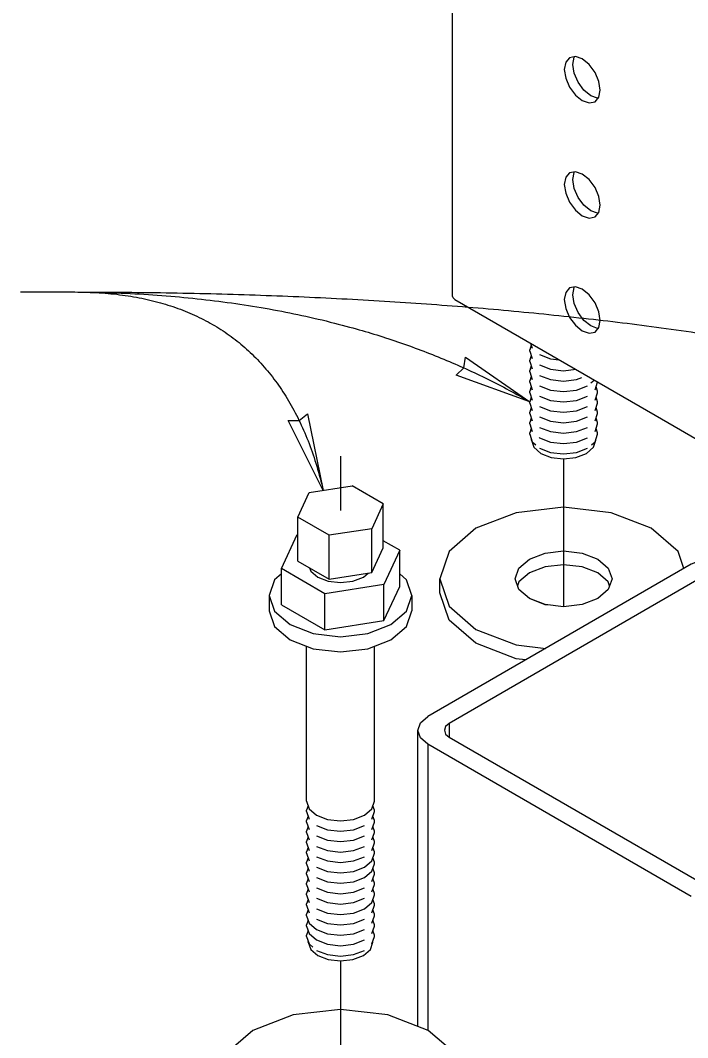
# Model space of a CAD drawing. Extents: x 99862 to 103151, y 99997 to 117076.
# Drawn here: x 100325.3 to 100521.8, y 107291.3 to 107590.7 of the extents above; entities that cross this region are included whole.
import ezdxf

# ---------------------------------------------------------------- set-up
doc = ezdxf.new("R2010")
doc.units = 0
for name, color, linetype in [('Default', 7, 'Continuous'), ('Level 15', 7, 'Continuous'), ('Level 5', 7, 'Continuous')]:
    doc.layers.add(name, color=color, linetype=linetype)

msp = doc.modelspace()

# ---------------------------------------------------------------- linework, layer by layer
at = {"layer": 'Default'}
for p, q in [((100475.7, 107495.08), (100475.25, 107493.76)), ((100475.25, 107493.35), (100475.25, 107493.76)), ((100475.7, 107492.02), (100475.25, 107490.7)), ((100475.25, 107490.28), (100475.25, 107490.7)), ((100475.7, 107488.96), (100475.25, 107487.63)), ((100475.25, 107487.22), (100475.25, 107487.63)), ((100475.7, 107485.9), (100475.25, 107484.57)), ((100475.25, 107484.16), (100475.25, 107484.57)), ((100475.7, 107482.84), (100475.25, 107481.51)), ((100475.25, 107481.1), (100475.25, 107481.51)), ((100475.7, 107479.77), (100475.25, 107478.45)), ((100475.25, 107478.04), (100475.25, 107478.45)), ((100475.7, 107476.71), (100475.25, 107475.39)), ((100475.25, 107474.98), (100475.25, 107475.39)), ((100475.7, 107473.65), (100475.25, 107472.33)), ((100475.25, 107471.91), (100475.25, 107472.33)), ((100475.7, 107470.59), (100475.25, 107469.26)), ((100475.25, 107468.85), (100475.25, 107469.26)), ((100475.75, 107467.13), (100475.75, 107467.4)), ((100419.55, 107462.4), (100419.55, 107446.4)), ((100485.25, 107461.66), (100485.25, 107418.09)), ((100485.25, 107461.65), (100485.25, 107420.78)), ((100416.18, 107426.23), (100416.18, 107439.13)), ((100428.77, 107428.18), (100428.77, 107441.08)), ((100432.31, 107414.04), (100432.31, 107424.65)), ((100414.89, 107411.34), (100414.89, 107421.95)), ((100440.55, 107421.4), (100440.55, 107416.91)), ((100409.55, 107360.86), (100409.55, 107406.47)), ((100410.01, 107359.54), (100409.55, 107358.21)), ((100409.55, 107357.8), (100409.55, 107358.21)), ((100410.01, 107356.48), (100409.55, 107355.15)), ((100409.55, 107354.74), (100409.55, 107355.15)), ((100410.01, 107353.41), (100409.55, 107352.09)), ((100409.55, 107351.68), (100409.55, 107352.09)), ((100410.01, 107350.35), (100409.55, 107349.03)), ((100409.55, 107348.62), (100409.55, 107349.03)), ((100410.01, 107347.29), (100409.55, 107345.97)), ((100409.55, 107345.55), (100409.55, 107345.97)), ((100410.01, 107344.23), (100409.55, 107342.9)), ((100409.55, 107342.49), (100409.55, 107342.9)), ((100410.01, 107341.17), (100409.55, 107339.84)), ((100409.55, 107339.43), (100409.55, 107339.84)), ((100410.01, 107338.11), (100409.55, 107336.78)), ((100409.55, 107336.37), (100409.55, 107336.78)), ((100410.01, 107335.04), (100409.55, 107333.72)), ((100409.55, 107333.31), (100409.55, 107333.72)), ((100410.01, 107331.98), (100409.55, 107330.66)), ((100409.55, 107330.24), (100409.55, 107330.66)), ((100410.01, 107328.92), (100409.55, 107327.59)), ((100409.55, 107327.18), (100409.55, 107327.59)), ((100410.01, 107325.86), (100409.55, 107324.53)), ((100409.55, 107324.12), (100409.55, 107324.53)), ((100410.01, 107322.8), (100409.55, 107321.47)), ((100409.55, 107321.06), (100409.55, 107321.47)), ((100410.05, 107319.34), (100410.05, 107319.61)), ((100419.55, 107313.86), (100419.55, 107270.29))]:
    msp.add_line(p, q, dxfattribs=at)
for points in [[(100453.22, 107508.52), (100452.68, 107508.99), (100452.49, 107509.54), (100452.49, 107917.79)], [(100453.22, 107508.52), (100512.17, 107474.49), (100528.28, 107465.19), (100529.09, 107464.87), (100530.05, 107464.76), (100531.01, 107464.87), (100531.82, 107465.19), (100547.93, 107474.49), (100606.88, 107508.52), (100607.42, 107508.99), (100607.61, 107509.54), (100607.61, 107917.79)], [(100487, 107579.69), (100485.85, 107578.37), (100485.45, 107576.26), (100485.85, 107573.68), (100487, 107571.03), (100488.72, 107568.71), (100490.75, 107567.07), (100492.78, 107566.37), (100494.5, 107566.7)], [(100494.5, 107566.7), (100495.65, 107568.03), (100496.05, 107570.14), (100495.65, 107572.71), (100494.5, 107575.36), (100492.78, 107577.68), (100490.75, 107579.32), (100488.72, 107580.03), (100487, 107579.69), (100487, 107579.69)], [(100495.49, 107567.84), (100495.26, 107567.8), (100493.23, 107568.5), (100491.2, 107570.14), (100489.48, 107572.46), (100488.33, 107575.11), (100487.92, 107577.69), (100488.33, 107579.8), (100488.48, 107579.98)], [(100494.5, 107532.82), (100495.65, 107534.14), (100496.05, 107536.25), (100495.65, 107538.83), (100494.5, 107541.48), (100492.78, 107543.8), (100490.75, 107545.44), (100488.72, 107546.14), (100487, 107545.81), (100487, 107545.81)], [(100495.49, 107533.96), (100495.26, 107533.91), (100493.23, 107534.62), (100491.2, 107536.26), (100489.48, 107538.58), (100488.33, 107541.23), (100487.92, 107543.8), (100488.33, 107545.91), (100488.48, 107546.1)], [(100487, 107545.81), (100485.85, 107544.49), (100485.45, 107542.38), (100485.85, 107539.8), (100487, 107537.15), (100488.72, 107534.83), (100490.75, 107533.19), (100492.78, 107532.48), (100494.5, 107532.82)], [(100487, 107511.92), (100485.85, 107510.6), (100485.45, 107508.49), (100485.85, 107505.91), (100487, 107503.26), (100488.72, 107500.94), (100490.75, 107499.31), (100492.78, 107498.6), (100494.5, 107498.93)], [(100494.5, 107498.93), (100495.65, 107500.26), (100496.05, 107502.37), (100495.65, 107504.94), (100494.5, 107507.59), (100492.78, 107509.91), (100490.75, 107511.55), (100488.72, 107512.26), (100487, 107511.92), (100487, 107511.92)], [(100495.49, 107500.07), (100495.26, 107500.03), (100493.23, 107500.73), (100491.2, 107502.37), (100489.48, 107504.69), (100488.33, 107507.34), (100487.92, 107509.92), (100488.33, 107512.03), (100488.48, 107512.21)], [(100475.51, 107495.65), (100476.01, 107494.2)], [(100475.25, 107493.35), (100476.01, 107491.14)], [(100478.18, 107492.33), (100481.42, 107491.07), (100483.94, 107490.78)], [(100475.25, 107490.28), (100476.01, 107488.08)], [(100478.18, 107489.26), (100481.42, 107488.01), (100485.25, 107487.57), (100488.8, 107487.98)], [(100475.25, 107487.22), (100476.01, 107485.01)], [(100478.18, 107486.2), (100481.42, 107484.95), (100485.25, 107484.51), (100489.07, 107484.95), (100490.56, 107485.53)], [(100475.25, 107484.16), (100476.01, 107481.95)], [(100493.29, 107483.98), (100494.27, 107484.82)], [(100494.49, 107481.95), (100495.25, 107484.16), (100495.25, 107484.26)], [(100475.25, 107481.1), (100476.01, 107478.89)], [(100478.18, 107483.14), (100481.42, 107481.89), (100485.25, 107481.45), (100489.07, 107481.89), (100492.32, 107483.14)], [(100494.49, 107478.89), (100495.25, 107481.1), (100495.25, 107481.51), (100494.79, 107482.84)], [(100475.25, 107478.04), (100476.01, 107475.83)], [(100478.18, 107480.08), (100481.42, 107478.83), (100485.25, 107478.39), (100489.07, 107478.83), (100492.32, 107480.08)], [(100494.49, 107475.83), (100495.25, 107478.04), (100495.25, 107478.45), (100494.79, 107479.77)], [(100475.25, 107474.98), (100476.01, 107472.77)], [(100478.18, 107477.02), (100481.42, 107475.76), (100485.25, 107475.33), (100489.07, 107475.76), (100492.32, 107477.02)], [(100494.49, 107472.77), (100495.25, 107474.98), (100495.25, 107475.39), (100494.79, 107476.71)], [(100475.25, 107471.91), (100476.01, 107469.7)], [(100478.18, 107473.95), (100481.42, 107472.7), (100485.25, 107472.26), (100489.07, 107472.7), (100492.32, 107473.95)], [(100494.49, 107469.7), (100495.25, 107471.91), (100495.25, 107472.33), (100494.79, 107473.65)], [(100475.25, 107468.85), (100476.01, 107466.64), (100477.09, 107465.71)], [(100478.18, 107470.89), (100481.42, 107469.64), (100485.25, 107469.2), (100489.07, 107469.64), (100492.32, 107470.89)], [(100493.43, 107465.73), (100494.49, 107466.64), (100495.25, 107468.85), (100495.25, 107469.26), (100494.79, 107470.59)], [(100475.75, 107467.13), (100476.47, 107465.03), (100478.53, 107463.25), (100481.61, 107462.07), (100485.25, 107461.65), (100488.88, 107462.07), (100491.96, 107463.25), (100494.02, 107465.03), (100494.75, 107467.13), (100494.75, 107467.4)], [(100478.03, 107467.96), (100478.18, 107467.83), (100481.42, 107466.58), (100485.25, 107466.14), (100489.07, 107466.58), (100492.32, 107467.83)], [(100478.18, 107464.77), (100481.42, 107463.52), (100485.25, 107463.08), (100489.07, 107463.52), (100492.32, 107464.77)], [(100406.96, 107431.55), (100406.96, 107431.55), (100406.96, 107444.45), (100410.34, 107451.72), (100422.93, 107453.67)], [(100432.15, 107435.45), (100432.15, 107448.35), (100422.93, 107453.67)], [(100432.15, 107448.35), (100428.77, 107441.08), (100416.18, 107439.13), (100406.96, 107444.45)], [(100520.69, 107429.37), (100518.97, 107434.38), (100511.06, 107441.22), (100499.21, 107445.79), (100485.25, 107447.39), (100471.28, 107445.79), (100459.44, 107441.22), (100451.53, 107434.38), (100448.75, 107426.32)], [(100402.13, 107418.71), (100402.13, 107418.7), (100402.13, 107429.32), (100406.8, 107439.38), (100406.96, 107439.41)], [(100406.96, 107431.55), (100416.18, 107426.23), (100428.77, 107428.18), (100432.15, 107435.45)], [(100436.98, 107424.1), (100436.98, 107434.71), (100432.15, 107437.5)], [(100436.98, 107434.71), (100432.31, 107424.65), (100414.89, 107421.95), (100402.13, 107429.32)], [(100436.98, 107434.71), (100432.31, 107424.65), (100414.89, 107421.95), (100402.13, 107429.32)], [(100471, 107426.32), (100472.08, 107429.47), (100475.17, 107432.14), (100479.79, 107433.92), (100485.25, 107434.55), (100490.7, 107433.92), (100495.32, 107432.14), (100498.41, 107429.47), (100499.5, 107426.32)], [(100410.46, 107429.54), (100410.78, 107428.6), (100412.84, 107426.82), (100415.92, 107425.63), (100419.55, 107425.21), (100423.19, 107425.63), (100426.27, 107426.82), (100427.64, 107428)], [(100498.79, 107424.28), (100498.41, 107425.39), (100495.32, 107428.05), (100490.7, 107429.84), (100485.25, 107430.46), (100479.79, 107429.84), (100475.17, 107428.05), (100472.08, 107425.39), (100471.7, 107424.28)], [(100402.13, 107427.75), (100400.15, 107426.04), (100398.55, 107421.4), (100398.55, 107416.91), (100400.15, 107412.27), (100404.71, 107408.34), (100411.52, 107405.71), (100419.55, 107404.79), (100427.59, 107405.71), (100434.4, 107408.34), (100438.96, 107412.27), (100440.55, 107416.91)], [(100440.55, 107421.4), (100438.96, 107426.04), (100436.98, 107427.75)], [(100448.75, 107426.32), (100451.53, 107418.25), (100459.44, 107411.42), (100471.28, 107406.85), (100479.96, 107405.85)], [(100474.06, 107402.45), (100471.28, 107402.77), (100459.44, 107407.34), (100451.53, 107414.17), (100448.75, 107422.24), (100448.75, 107426.32)], [(100499.5, 107426.32), (100499.5, 107426.32), (100498.41, 107423.17), (100495.32, 107420.5), (100490.7, 107418.72), (100485.25, 107418.09), (100479.79, 107418.72), (100475.17, 107420.5), (100472.08, 107423.17), (100471, 107426.32)], [(100481.35, 107418.53), (100479.79, 107418.71), (100475.17, 107420.49), (100472.08, 107423.16), (100471, 107426.31)], [(100402.13, 107418.7), (100414.89, 107411.34), (100432.31, 107414.04), (100436.98, 107424.1)], [(100398.55, 107421.4), (100400.15, 107416.76), (100404.71, 107412.83), (100411.52, 107410.2), (100419.55, 107409.28), (100427.59, 107410.2), (100434.4, 107412.83), (100438.96, 107416.76), (100440.55, 107421.4)], [(100409.55, 107360.86), (100410.32, 107358.65), (100412.48, 107356.78), (100415.73, 107355.53), (100419.55, 107355.09), (100423.38, 107355.53), (100426.63, 107356.78), (100428.79, 107358.65), (100429.55, 107360.86), (100429.55, 107406.47)], [(100409.55, 107357.8), (100410.32, 107355.59)], [(100428.79, 107355.59), (100429.55, 107357.8), (100429.55, 107358.21), (100429.1, 107359.54)], [(100409.55, 107354.74), (100410.32, 107352.53)], [(100428.79, 107352.53), (100429.55, 107354.74), (100429.55, 107355.15), (100429.1, 107356.48)], [(100409.55, 107351.68), (100410.32, 107349.47)], [(100412.48, 107353.72), (100415.73, 107352.47), (100419.55, 107352.03), (100423.38, 107352.47), (100426.63, 107353.72)], [(100428.79, 107349.47), (100429.55, 107351.68), (100429.55, 107352.09), (100429.1, 107353.41)], [(100409.55, 107348.62), (100410.32, 107346.41)], [(100412.48, 107350.66), (100415.73, 107349.41), (100419.55, 107348.97), (100423.38, 107349.41), (100426.63, 107350.66)], [(100428.79, 107346.41), (100429.55, 107348.62), (100429.55, 107349.03), (100429.1, 107350.35)], [(100409.55, 107345.55), (100410.32, 107343.34)], [(100412.48, 107347.59), (100415.73, 107346.34), (100419.55, 107345.9), (100423.38, 107346.34), (100426.63, 107347.59)], [(100412.48, 107341.47), (100415.73, 107340.22), (100419.55, 107339.78), (100423.38, 107340.22), (100426.63, 107341.47), (100428.79, 107343.34), (100429.55, 107345.55), (100429.55, 107345.97), (100429.1, 107347.29)], [(100409.55, 107342.49), (100410.32, 107340.28)], [(100412.48, 107344.53), (100415.73, 107343.28), (100419.55, 107342.84), (100423.38, 107343.28), (100426.63, 107344.53)], [(100412.48, 107338.41), (100415.73, 107337.16), (100419.55, 107336.72), (100423.38, 107337.16), (100426.63, 107338.41), (100428.79, 107340.28), (100429.55, 107342.49), (100429.55, 107342.9), (100429.1, 107344.23)], [(100428.79, 107337.22), (100429.55, 107339.43), (100429.55, 107339.84), (100429.1, 107341.17)], [(100409.55, 107339.43), (100410.32, 107337.22)], [(100428.79, 107334.16), (100429.55, 107336.37), (100429.55, 107336.78), (100429.1, 107338.11)], [(100409.55, 107336.37), (100410.32, 107334.16)], [(100412.48, 107335.35), (100415.73, 107334.1), (100419.55, 107333.66), (100423.38, 107334.1), (100426.63, 107335.35)], [(100412.48, 107329.22), (100415.73, 107327.97), (100419.55, 107327.53), (100423.38, 107327.97), (100426.63, 107329.22), (100428.79, 107331.1), (100429.55, 107333.31), (100429.55, 107333.72), (100429.1, 107335.04)], [(100409.55, 107333.31), (100410.32, 107331.1)], [(100412.48, 107332.29), (100415.73, 107331.03), (100419.55, 107330.59), (100423.38, 107331.03), (100426.63, 107332.29)], [(100428.79, 107328.03), (100429.55, 107330.24), (100429.55, 107330.66), (100429.1, 107331.98)], [(100409.55, 107330.24), (100410.32, 107328.03)], [(100428.79, 107324.97), (100429.55, 107327.18), (100429.55, 107327.59), (100429.1, 107328.92)], [(100409.55, 107327.18), (100410.32, 107324.97), (100412.48, 107323.1), (100415.73, 107321.85), (100419.55, 107321.41), (100423.38, 107321.85), (100426.63, 107323.1)], [(100412.48, 107326.16), (100415.73, 107324.91), (100419.55, 107324.47), (100423.38, 107324.91), (100426.63, 107326.16)], [(100428.79, 107321.91), (100429.55, 107324.12), (100429.55, 107324.53), (100429.1, 107325.86)], [(100409.55, 107324.12), (100410.32, 107321.91), (100412.48, 107320.04), (100415.73, 107318.79), (100419.55, 107318.35), (100423.38, 107318.79), (100426.63, 107320.04)], [(100428.79, 107318.85), (100429.55, 107321.06), (100429.55, 107321.47), (100429.1, 107322.8)], [(100409.55, 107321.06), (100410.32, 107318.85), (100411.4, 107317.91)], [(100410.05, 107319.34), (100410.78, 107317.24), (100412.84, 107315.46), (100415.92, 107314.27), (100419.55, 107313.86), (100423.19, 107314.27), (100426.27, 107315.46), (100428.33, 107317.24), (100429.05, 107319.34), (100429.05, 107319.61)], [(100412.48, 107316.98), (100415.73, 107315.72), (100419.55, 107315.29), (100423.38, 107315.72), (100426.63, 107316.98)], [(100456.05, 107274.43), (100456.05, 107278.52), (100453.28, 107286.58), (100445.36, 107293.42), (100433.52, 107297.98), (100419.55, 107299.59), (100405.59, 107297.98), (100393.75, 107293.42), (100385.83, 107286.58), (100383.05, 107278.52)]]:
    msp.add_lwpolyline(points, dxfattribs=at)
at = {"layer": 'Level 15'}
msp.add_line((100325.26, 107510.74), (100341.26, 107510.74), dxfattribs=at)
for points in [[(100475.25, 107478.45), (100453.58, 107486.23), (100455.88, 107488.4), (100456.31, 107491.54)], [(100414.47, 107452.36), (100404.17, 107472.95), (100407.34, 107472.93), (100409.81, 107474.91)]]:
    msp.add_lwpolyline(points, close=True, dxfattribs=at)
for points in [[(100341.26, 107510.74), (100526.46, 107510.74), (100649.63, 107470.24)], [(100341.26, 107510.74), (100420.79, 107510.21), (100475.25, 107478.45)], [(100341.26, 107510.74), (100400.66, 107510.74), (100414.47, 107452.36)]]:
    msp.add_open_spline(points, degree=2, dxfattribs=at)
at = {"layer": 'Level 5'}
for points in [[(100617.49, 107377.67), (100616.73, 107379.87), (100614.57, 107381.74), (100595.14, 107392.96), (100595.14, 107397.02), (100536.95, 107430.62), (100533.71, 107431.87), (100529.9, 107432.3), (100526.09, 107431.87), (100522.85, 107430.62), (100445.23, 107385.81)], [(100526.38, 107336.52), (100526.38, 107426.96), (100451.58, 107383.77), (100451.58, 107379.7)], [(100442.32, 107294.59), (100442.32, 107381.71), (100443.07, 107383.93), (100445.23, 107385.81)], [(100445.23, 107377.67), (100443.1, 107379.5), (100442.32, 107381.71)], [(100451.58, 107383.77), (100450.5, 107382.84), (100450.12, 107381.74)], [(100450.12, 107381.74), (100450.5, 107380.64), (100451.58, 107379.7), (100526.38, 107336.52), (100527.99, 107335.89), (100529.9, 107335.67), (100531.81, 107335.89), (100533.42, 107336.52), (100590.2, 107369.3), (100595.14, 107366.45), (100595.14, 107362.38), (100595.14, 107362.38)], [(100522.85, 107332.86), (100445.23, 107377.67), (100445.28, 107293.45)]]:
    msp.add_lwpolyline(points, dxfattribs=at)

doc.saveas('drawing.dxf')
